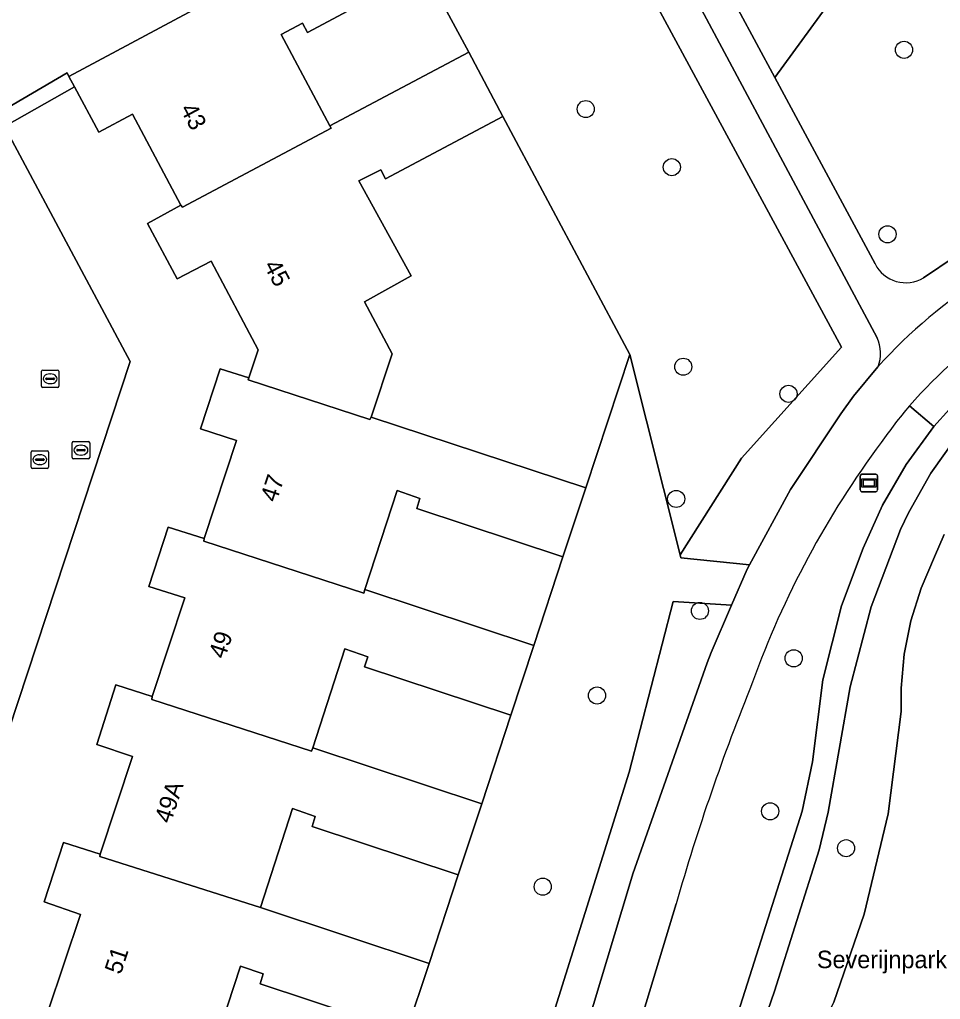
# Model space of a CAD drawing. Extents: x 157793 to 159380, y 380877 to 382313.
# Drawn here: x 159130.1 to 159182.7, y 382013.7 to 382069.7 of the extents above; entities that cross this region are included whole.
import ezdxf

# ---------------------------------------------------------------- set-up
doc = ezdxf.new("R2010")
doc.units = 0
for name, color, linetype in [('IMGEO_Boom', 7, 'Continuous'), ('IMGEO_Brandkraan', 7, 'Continuous'), ('IMGEO_Erf', 7, 'Continuous'), ('IMGEO_Fietspad_gesloten', 7, 'Continuous'), ('IMGEO_Groenvoorziening', 7, 'Continuous'), ('IMGEO_Haag', 7, 'Continuous'), ('IMGEO_Kolk', 7, 'Continuous'), ('IMGEO_Openbare_ruimte_label', 7, 'Continuous'), ('IMGEO_Pand', 7, 'Continuous'), ('IMGEO_Pand_nummerreeks', 7, 'Continuous'), ('IMGEO_Rietland', 7, 'Continuous'), ('IMGEO_Rijbaan_lokaal_open', 7, 'Continuous'), ('IMGEO_Rioolput', 7, 'Continuous'), ('IMGEO_Verklikker', 7, 'Continuous'), ('IMGEO_Voetpad_halfverhard', 7, 'Continuous')]:
    doc.layers.add(name, color=color, linetype=linetype)

msp = doc.modelspace()

# ---------------------------------------------------------------- linework, layer by layer
at = {"layer": 'IMGEO_Boom'}
for centre in [(159180.632, 382068.013), (159162.45, 382064.626), (159167.368, 382061.303), (159179.689, 382057.469), (159168.02, 382049.899), (159174.03, 382048.351), (159167.613, 382042.344), (159168.972, 382035.944), (159174.327, 382033.236), (159163.092, 382031.109), (159172.982, 382024.492), (159177.32, 382022.383), (159159.993, 382020.184)]:
    msp.add_circle(centre, 0.489, dxfattribs=at)
at = {"layer": 'IMGEO_Brandkraan'}
for p, q in [((159133.11, 382044.706), (159133.11, 382045.558)), ((159133.185, 382045.632), (159134.037, 382045.632)), ((159133.369, 382045.126), (159133.369, 382045.138)), ((159133.412, 382045.175), (159133.81, 382045.175)), ((159133.598, 382045.412), (159133.623, 382045.412)), ((159133.853, 382045.138), (159133.853, 382045.126)), ((159134.111, 382045.558), (159134.111, 382044.706)), ((159134.037, 382044.632), (159133.185, 382044.632)), ((159133.807, 382045.089), (159133.409, 382045.089)), ((159133.621, 382044.852), (159133.596, 382044.852))]:
    msp.add_line(p, q, dxfattribs=at)
for points in [[(159133.11, 382044.706), (159133.11, 382045.558)], [(159133.185, 382045.632), (159134.037, 382045.632)], [(159134.111, 382045.558), (159134.111, 382044.706)], [(159134.037, 382044.632), (159133.185, 382044.632)]]:
    msp.add_lwpolyline(points, dxfattribs=at)
for centre, radius, start, end in [((159133.187, 382045.556), 0.0765, 91.552, 178.448), ((159133.187, 382045.556), 0.0765, 91.552, 178.448), ((159133.409, 382045.135), 0.0403, 85.8775, 175.7526), ((159133.814, 382045.137), 0.0386, 1.7309, 96.639), ((159134.035, 382045.556), 0.0765, 1.552, 88.448), ((159134.035, 382045.556), 0.0765, 1.552, 88.448), ((159133.187, 382044.708), 0.0765, 181.552, 268.448), ((159133.187, 382044.708), 0.0765, 181.552, 268.448), ((159133.406, 382045.125), 0.0366, 178.938, 274.7102), ((159133.81, 382045.132), 0.043, 264.8664, 352.4533), ((159134.035, 382044.708), 0.0765, 271.552, 358.448), ((159134.035, 382044.708), 0.0765, 271.552, 358.448)]:
    msp.add_arc(centre, radius, start, end, dxfattribs=at)
for centre, major_axis, ratio, start_param, end_param in [((159133.597, 382045.132), (-0.387, 0.002), 0.722429, 4.712389, 7.853982), ((159133.622, 382045.132), (-0.39, 0.002), 0.717154, 1.570796, 4.712389)]:
    msp.add_ellipse(centre, major_axis=major_axis, ratio=ratio, start_param=start_param, end_param=end_param, dxfattribs=at)
at = {"layer": 'IMGEO_Erf'}
for points in [[(159112.863, 382072.499), (159116.709, 382065.389), (159120.628, 382067.511), (159123.595, 382062.027), (159123.838, 382061.638), (159128.849, 382064.364), (159132.822, 382066.696), (159132.919, 382066.493), (159151.264, 382076.31)], [(159131.718, 382013.037), (159133.59, 382018.602), (159131.504, 382019.315), (159132.623, 382022.708), (159134.716, 382022.046), (159136.566, 382027.626), (159134.511, 382028.32), (159135.613, 382031.711), (159137.682, 382031.055), (159139.542, 382036.696), (159137.484, 382037.343), (159138.6, 382040.737), (159140.659, 382040.09), (159142.505, 382045.677), (159140.45, 382046.357), (159141.572, 382049.787), (159143.203, 382049.274), (159143.741, 382050.866), (159141.045, 382055.941), (159139.118, 382054.916), (159137.41, 382058.083), (159139.327, 382059.125), (159136.56, 382064.332), (159134.641, 382063.312), (159133.238, 382065.903), (159129.251, 382063.628), (159136.415, 382050.207), (159119.875, 382000)]]:
    msp.add_lwpolyline(points, dxfattribs=at)
for points in [[(159153.244, 382072.581), (159146.557, 382069.003), (159146.261, 382069.537), (159145.056, 382068.886), (159147.835, 382063.671), (159155.763, 382067.885)], [(159164.967, 382050.591), (159157.72, 382064.208), (159151.009, 382060.642), (159150.739, 382061.156), (159149.494, 382060.518), (159152.469, 382055.086), (159149.811, 382053.613), (159151.388, 382050.638), (159150.2, 382047.017), (159162.45, 382042.979)], [(159161.144, 382039.03), (159152.794, 382041.796), (159152.973, 382042.372), (159151.669, 382042.818), (159149.833, 382037.166), (159159.485, 382033.969)], [(159158.17, 382029.984), (159149.816, 382032.751), (159149.995, 382033.327), (159148.691, 382033.773), (159146.855, 382028.121), (159156.507, 382024.924)], [(159155.164, 382020.865), (159146.821, 382023.629), (159147, 382024.205), (159145.696, 382024.651), (159143.86, 382018.999), (159153.512, 382015.802)], [(159152.198, 382011.861), (159143.849, 382014.627), (159144.028, 382015.203), (159142.724, 382015.649), (159140.888, 382009.997), (159150.54, 382006.8)]]:
    msp.add_lwpolyline(points, close=True, dxfattribs=at)
at = {"layer": 'IMGEO_Fietspad_gesloten'}
for points in [[(159179.144, 382049.899), (159177.748, 382048.212), (159177.015, 382047.206), (159174.145, 382042.888), (159171.81, 382038.584), (159171.672, 382038.33), (159170.784, 382036.272), (159169.617, 382033.57), (159169.393, 382032.971), (159165.144, 382020.924), (159164.931, 382020.216), (159159.59, 382002.512), (159159.258, 382001.252), (159159.098, 382000.627), (159158.94, 382000), (159156.502, 381987.909), (159156.067, 381984.897), (159155.452, 381978.155), (159155.223, 381974.719), (159155.174, 381973.831), (159155.128, 381972.943)], [(159161.865, 382000), (159162.026, 382000.626), (159162.285, 382001.61), (159167.607, 382019.2)]]:
    msp.add_lwpolyline(points, dxfattribs=at)
for centre, radius, start, end in [((159200, 382031.225), 27.995, 105.1476, 138.1599), ((159200.031, 382031.243), 25.177, 105.2612, 139.305), ((159199.796, 382031.427), 24.879, 139.2726, 145.3436), ((159221.9, 382013.9), 53.06, 143.3488, 160.2064), ((159291.921, 381983.423), 129.36, 158.00665, 163.94437)]:
    msp.add_arc(centre, radius, start, end, dxfattribs=at)
at = {"layer": 'IMGEO_Groenvoorziening'}
for points in [[(159141.395, 382119.757), (159135.441, 382115.584), (159131.5, 382112.967), (159143.775, 382090.199), (159153.21, 382095.132), (159177.054, 382051.022), (159171.341, 382044.674), (159167.839, 382039.156), (159167.882, 382038.984), (159171.81, 382038.584), (159174.145, 382042.888), (159177.015, 382047.206)], [(159179.099, 382051.556), (159143.186, 382118.72)], [(159207.931, 382073.323), (159209.162, 382074.709), (159206.859, 382082.862), (159204.886, 382081.211), (159200.031, 382077.732), (159195.972, 382075.722), (159188.208, 382072.343), (159187.908, 382072.195), (159186.573, 382071.639), (159185.188, 382071.226), (159183.767, 382070.96), (159182.327, 382070.844), (159180.881, 382070.879), (159179.448, 382071.065), (159178.775, 382071.325), (159177.8, 382071.803), (159177.355, 382072.083), (159173.246, 382066.428), (159178.975, 382055.774)], [(159166.968, 382078.104), (159173.246, 382066.428), (159177.355, 382072.083)], [(159181.744, 382054.987), (159183.547, 382056.206)], [(159180.942, 382047.659), (159182.33, 382046.476), (159184.131, 382048.47), (159185.249, 382049.492), (159186.959, 382050.795), (159188.795, 382051.912), (159190.738, 382052.832), (159192.767, 382053.543), (159194.859, 382054.038), (159197.616, 382054.452), (159200.001, 382054.536), (159201.524, 382054.456), (159203.873, 382054.128), (159206.174, 382053.557), (159216.195, 382049.849), (159216.545, 382050.086), (159216.76, 382050.437), (159216.814, 382050.844), (159216.697, 382051.239), (159210.418, 382053.568)], [(159155.783, 381997.56), (159164.928, 382026.72), (159167.45, 382036.484), (159170.784, 382036.272), (159171.672, 382038.33), (159171.81, 382038.584), (159167.882, 382038.984), (159167.839, 382039.156), (159164.967, 382050.591), (159162.45, 382042.979), (159161.144, 382039.03), (159159.485, 382033.969), (159158.17, 382029.984), (159156.507, 382024.924), (159155.164, 382020.865), (159153.512, 382015.802), (159152.198, 382011.861)], [(159177.015, 382047.206), (159177.748, 382048.212), (159179.144, 382049.899)], [(159174.808, 382024.493), (159175.409, 382027.32), (159175.999, 382032.009), (159177.054, 382036.233), (159178.3, 382039.523), (159179.399, 382041.981), (159180.747, 382044.305), (159182.33, 382046.476), (159180.942, 382047.659)], [(159183.669, 382045.938), (159182.164, 382043.821), (159180.888, 382041.558), (159180.433, 382040.589), (159178.758, 382036.177), (159177.553, 382031.614), (159176.303, 382024.443), (159175.778, 382022.297), (159173.24, 382014.219), (159172.295, 382011.507), (159166.843, 381998.142), (159163.801, 381988.751), (159162.138, 381981.335), (159161.17, 381973.058), (159160.95, 381969.755), (159161.076, 381966.446), (159161.548, 381963.17), (159162.357, 381959.968), (159162.829, 381958.557), (159163.446, 381957.203), (159163.923, 381956.393)], [(159165.013, 381966.987), (159164.484, 381968.974), (159164.165, 381971.006), (159164.06, 381973.116), (159165.028, 381981.393), (159167.304, 381990.999), (159169.733, 381998.2), (159170.48, 382000.05), (159172.866, 382005.61), (159176.624, 382013.578), (159178.361, 382018.616), (159179.718, 382024.352), (159180.468, 382030.197), (159180.471, 382031.523), (159180.647, 382033.465), (159181.025, 382035.378), (159181.601, 382037.24), (159182.368, 382039.033), (159182.92, 382040.305)], [(159144.893, 381907.299), (159145.316, 381907.161), (159146.041, 381909.45), (159154.374, 381941.983), (159155.498, 381947.013), (159157.338, 381959.799), (159159.79, 381959.467), (159159.499, 381963.813), (159159.778, 381968.237), (159159.824, 381973.694), (159160.983, 381982.85), (159163.093, 381991.834), (159165.908, 382000), (159171.153, 382012.993), (159174.808, 382024.493)], [(159167.607, 382019.2), (159162.285, 382001.61), (159162.026, 382000.626), (159161.865, 382000)]]:
    msp.add_lwpolyline(points, dxfattribs=at)
for points in [[(159143.775, 382090.199), (159151.264, 382076.31), (159153.244, 382072.581), (159155.763, 382067.885), (159157.72, 382064.208), (159164.967, 382050.591), (159167.839, 382039.156), (159171.341, 382044.674), (159177.054, 382051.022), (159153.21, 382095.132)], [(159129.251, 382063.628), (159133.238, 382065.903), (159132.919, 382066.493), (159132.822, 382066.696), (159128.849, 382064.364), (159123.838, 382061.638), (159123.595, 382062.027), (159120.914, 382060.575), (159128.002, 382047.852), (159126.157, 382046.876), (159126.623, 382046.04), (159128.931, 382047.292), (159122.283, 382059.652)], [(159156.067, 381984.897), (159156.502, 381987.909), (159158.94, 382000), (159159.098, 382000.627), (159159.258, 382001.252), (159159.59, 382002.512), (159164.931, 382020.216), (159165.144, 382020.924), (159169.393, 382032.971), (159169.617, 382033.57), (159170.784, 382036.272), (159167.45, 382036.484), (159164.928, 382026.72), (159155.783, 381997.56), (159154.114, 381988.022), (159152.952, 381985.804), (159152.922, 381979.902), (159151.557, 381976.657), (159147.706, 381971.289), (159147.331, 381970.736), (159147.363, 381970.766), (159151.868, 381974.473), (159153.854, 381976.313), (159155.452, 381978.155)]]:
    msp.add_lwpolyline(points, close=True, dxfattribs=at)
for centre, radius, start, end in [((159180.726, 382056.67), 1.967, 207.0942, 301.1736), ((159200.031, 382031.243), 25.177, 105.2612, 139.305), ((159177.194, 382050.675), 2.099, 338.2986, 24.8127), ((159199.796, 382031.427), 24.879, 139.2726, 145.3436), ((159221.9, 382013.9), 53.06, 143.3488, 160.2064), ((159291.921, 381983.423), 129.36, 158.00665, 163.94437)]:
    msp.add_arc(centre, radius, start, end, dxfattribs=at)
at = {"layer": 'IMGEO_Haag'}
msp.add_lwpolyline([(159133.238, 382065.903), (159132.919, 382066.493), (159132.822, 382066.696), (159128.849, 382064.364), (159123.838, 382061.638), (159123.595, 382062.027), (159120.914, 382060.575), (159128.002, 382047.852), (159126.157, 382046.876), (159126.623, 382046.04), (159128.931, 382047.292), (159122.283, 382059.652), (159129.251, 382063.628)], close=True, dxfattribs=at)
at = {"layer": 'IMGEO_Kolk'}
for p, q in [((159130.761, 382044.165), (159130.761, 382045.017)), ((159130.836, 382045.091), (159131.688, 382045.091)), ((159131.02, 382044.585), (159131.02, 382044.597)), ((159131.063, 382044.634), (159131.461, 382044.634)), ((159131.249, 382044.871), (159131.274, 382044.871)), ((159131.504, 382044.597), (159131.504, 382044.585)), ((159131.762, 382045.017), (159131.762, 382044.165)), ((159131.688, 382044.091), (159130.836, 382044.091)), ((159131.458, 382044.548), (159131.06, 382044.548)), ((159131.272, 382044.311), (159131.247, 382044.311))]:
    msp.add_line(p, q, dxfattribs=at)
for points in [[(159130.761, 382044.165), (159130.761, 382045.017)], [(159130.836, 382045.091), (159131.688, 382045.091)], [(159131.762, 382045.017), (159131.762, 382044.165)], [(159131.688, 382044.091), (159130.836, 382044.091)]]:
    msp.add_lwpolyline(points, dxfattribs=at)
for centre, radius, start, end in [((159130.838, 382045.015), 0.0765, 91.552, 178.448), ((159130.838, 382045.015), 0.0765, 91.552, 178.448), ((159131.06, 382044.594), 0.0403, 85.8775, 175.7526), ((159131.057, 382044.584), 0.0366, 178.938, 274.7102), ((159131.461, 382044.591), 0.043, 264.8664, 352.4533), ((159131.465, 382044.596), 0.0386, 1.7309, 96.639), ((159131.686, 382045.015), 0.0765, 1.552, 88.448), ((159131.686, 382045.015), 0.0765, 1.552, 88.448), ((159130.838, 382044.167), 0.0765, 181.552, 268.448), ((159130.838, 382044.167), 0.0765, 181.552, 268.448), ((159131.686, 382044.167), 0.0765, 271.552, 358.448), ((159131.686, 382044.167), 0.0765, 271.552, 358.448)]:
    msp.add_arc(centre, radius, start, end, dxfattribs=at)
for centre, major_axis, ratio, start_param, end_param in [((159131.248, 382044.591), (-0.387, 0.002), 0.722429, 4.712389, 7.853982), ((159131.273, 382044.591), (-0.39, 0.002), 0.717154, 1.570796, 4.712389)]:
    msp.add_ellipse(centre, major_axis=major_axis, ratio=ratio, start_param=start_param, end_param=end_param, dxfattribs=at)
at = {"layer": 'IMGEO_Pand'}
for points in [[(159145.056, 382068.886), (159146.261, 382069.537), (159146.557, 382069.003), (159153.244, 382072.581), (159151.264, 382076.31), (159132.919, 382066.493), (159133.238, 382065.903), (159134.641, 382063.312), (159136.56, 382064.332), (159139.327, 382059.125), (159139.42, 382059.01), (159147.903, 382063.543), (159147.835, 382063.671)], [(159147.835, 382063.671), (159147.903, 382063.543), (159139.42, 382059.01), (159139.327, 382059.125), (159137.41, 382058.083), (159139.118, 382054.916), (159141.045, 382055.941), (159143.741, 382050.866), (159143.203, 382049.274), (159143.17, 382049.16), (159150.11, 382046.89), (159150.2, 382047.017), (159151.388, 382050.638), (159149.811, 382053.613), (159152.469, 382055.086), (159149.494, 382060.518), (159150.739, 382061.156), (159151.009, 382060.642), (159157.72, 382064.208), (159155.763, 382067.885)], [(159149.833, 382037.166), (159151.669, 382042.818), (159152.973, 382042.372), (159152.794, 382041.796), (159161.144, 382039.03), (159162.45, 382042.979), (159150.2, 382047.017), (159150.11, 382046.89), (159143.17, 382049.16), (159143.203, 382049.274), (159141.572, 382049.787), (159140.45, 382046.357), (159142.505, 382045.677), (159140.659, 382040.09), (159140.64, 382039.94), (159149.768, 382036.967)], [(159137.682, 382031.055), (159137.66, 382030.89), (159146.791, 382027.923), (159146.855, 382028.121), (159148.691, 382033.773), (159149.995, 382033.327), (159149.816, 382032.751), (159158.17, 382029.984), (159159.485, 382033.969), (159149.833, 382037.166), (159149.768, 382036.967), (159140.64, 382039.94), (159140.659, 382040.09), (159138.6, 382040.737), (159137.484, 382037.343), (159139.542, 382036.696)], [(159137.682, 382031.055), (159135.613, 382031.711), (159134.511, 382028.32), (159136.566, 382027.626), (159134.716, 382022.046), (159134.69, 382021.91), (159143.86, 382018.999), (159145.696, 382024.651), (159147, 382024.205), (159146.821, 382023.629), (159155.164, 382020.865), (159156.507, 382024.924), (159146.855, 382028.121), (159146.791, 382027.923), (159137.66, 382030.89)], [(159134.716, 382022.046), (159132.623, 382022.708), (159131.504, 382019.315), (159133.59, 382018.602), (159131.718, 382013.037), (159131.663, 382012.872), (159140.837, 382009.841), (159140.888, 382009.997), (159142.724, 382015.649), (159144.028, 382015.203), (159143.849, 382014.627), (159152.198, 382011.861), (159153.512, 382015.802), (159143.86, 382018.999), (159134.69, 382021.91)]]:
    msp.add_lwpolyline(points, close=True, dxfattribs=at)
at = {"layer": 'IMGEO_Rietland'}
msp.add_lwpolyline([(159182.92, 382040.305), (159182.368, 382039.033), (159181.601, 382037.24), (159181.025, 382035.378), (159180.647, 382033.465), (159180.471, 382031.523), (159180.468, 382030.197), (159179.718, 382024.352), (159178.361, 382018.616), (159176.624, 382013.578)], dxfattribs=at)
at = {"layer": 'IMGEO_Rijbaan_lokaal_open'}
msp.add_lwpolyline([(159119.875, 382000), (159136.415, 382050.207), (159129.251, 382063.628), (159122.283, 382059.652), (159128.931, 382047.292), (159129.065, 382047.04), (159125.967, 382037.63), (159125.654, 382036.678), (159121.079, 382022.78), (159120.626, 382021.404), (159113.579, 382000), (159112.527, 381996.806), (159110.478, 381993.665), (159101.213, 381988.828), (159100.291, 381988.347), (159109.169, 381971.815), (159109.875, 381970.417), (159110.957, 381970.959)], dxfattribs=at)
at = {"layer": 'IMGEO_Rioolput'}
for p, q in [((159131.351, 382048.786), (159131.351, 382049.638)), ((159131.426, 382049.712), (159132.278, 382049.712)), ((159132.352, 382049.638), (159132.352, 382048.786)), ((159131.61, 382049.206), (159131.61, 382049.218)), ((159132.048, 382049.169), (159131.65, 382049.169)), ((159131.653, 382049.255), (159132.051, 382049.255)), ((159131.839, 382049.492), (159131.864, 382049.492)), ((159132.094, 382049.218), (159132.094, 382049.206)), ((159132.278, 382048.712), (159131.426, 382048.712)), ((159131.862, 382048.932), (159131.837, 382048.932))]:
    msp.add_line(p, q, dxfattribs=at)
for points in [[(159131.351, 382048.786), (159131.351, 382049.638)], [(159131.426, 382049.712), (159132.278, 382049.712)], [(159132.352, 382049.638), (159132.352, 382048.786)], [(159132.278, 382048.712), (159131.426, 382048.712)]]:
    msp.add_lwpolyline(points, dxfattribs=at)
for centre, radius, start, end in [((159131.428, 382049.636), 0.0765, 91.552, 178.448), ((159131.428, 382049.636), 0.0765, 91.552, 178.448), ((159132.276, 382049.636), 0.0765, 1.552, 88.448), ((159132.276, 382049.636), 0.0765, 1.552, 88.448), ((159131.65, 382049.215), 0.0403, 85.8775, 175.7526), ((159131.647, 382049.205), 0.0366, 178.938, 274.7102), ((159132.051, 382049.212), 0.043, 264.8664, 352.4533), ((159132.055, 382049.217), 0.0386, 1.7309, 96.639), ((159131.428, 382048.788), 0.0765, 181.552, 268.448), ((159131.428, 382048.788), 0.0765, 181.552, 268.448), ((159132.276, 382048.788), 0.0765, 271.552, 358.448), ((159132.276, 382048.788), 0.0765, 271.552, 358.448)]:
    msp.add_arc(centre, radius, start, end, dxfattribs=at)
for centre, major_axis, ratio, start_param, end_param in [((159131.838, 382049.212), (-0.387, 0.002), 0.722429, 4.712389, 7.853982), ((159131.863, 382049.212), (-0.39, 0.002), 0.717154, 1.570796, 4.712389)]:
    msp.add_ellipse(centre, major_axis=major_axis, ratio=ratio, start_param=start_param, end_param=end_param, dxfattribs=at)
at = {"layer": 'IMGEO_Verklikker'}
for p, q in [((159178.128, 382042.856), (159178.128, 382043.656)), ((159178.128, 382043.656), (159178.128, 382042.856)), ((159178.228, 382043.756), (159179.018, 382043.756)), ((159179.018, 382043.756), (159178.228, 382043.756)), ((159179.118, 382043.656), (159179.118, 382042.856)), ((159179.118, 382042.856), (159179.118, 382043.656)), ((159179.018, 382042.756), (159178.228, 382042.756)), ((159178.228, 382042.756), (159179.018, 382042.756))]:
    msp.add_line(p, q, dxfattribs=at)
for points in [[(159178.229, 382043.488), (159179.017, 382043.488), (159179.017, 382043.024), (159178.229, 382043.024), (159178.229, 382043.488)], [(159178.294, 382043.423), (159178.294, 382043.089), (159178.952, 382043.089), (159178.952, 382043.423), (159178.294, 382043.423)]]:
    msp.add_lwpolyline(points, dxfattribs=at)
for centre, start, end in [((159178.228, 382043.656), 90, 180), ((159178.228, 382043.656), 90, 180), ((159179.018, 382043.656), 0, 90), ((159179.018, 382043.656), 360, 90), ((159178.228, 382042.856), 180, 270), ((159178.228, 382042.856), 180, 270), ((159179.018, 382042.856), 270, 0), ((159179.018, 382042.856), 270, 0)]:
    msp.add_arc(centre, 0.1, start, end, dxfattribs=at)
at = {"layer": 'IMGEO_Voetpad_halfverhard'}
for points in [[(159178.975, 382055.774), (159173.246, 382066.428), (159166.968, 382078.104), (159164.715, 382082.33), (159159.153, 382092.746), (159159.083, 382093.524), (159159.272, 382094.148), (159159.18, 382094.859), (159157.748, 382097.515), (159155.979, 382098.681), (159144.563, 382119.909)], [(159143.186, 382118.72), (159179.099, 382051.556)], [(159183.547, 382056.206), (159181.744, 382054.987)], [(159184.131, 382048.47), (159182.33, 382046.476), (159180.747, 382044.305), (159179.399, 382041.981), (159178.3, 382039.523), (159177.054, 382036.233), (159175.999, 382032.009), (159175.409, 382027.32), (159174.808, 382024.493), (159171.153, 382012.993), (159165.908, 382000), (159163.093, 381991.834), (159160.983, 381982.85), (159159.824, 381973.694), (159159.778, 381968.237), (159159.499, 381963.813), (159159.79, 381959.467), (159160.677, 381957.039), (159161.908, 381954.798), (159163.6, 381952.805), (159165.177, 381951.514), (159171.574, 381946.277), (159172.266, 381944.837), (159175.157, 381949.701)], [(159163.923, 381956.393), (159163.446, 381957.203), (159162.829, 381958.557), (159162.357, 381959.968), (159161.548, 381963.17), (159161.076, 381966.446), (159160.95, 381969.755), (159161.17, 381973.058), (159162.138, 381981.335), (159163.801, 381988.751), (159166.843, 381998.142), (159172.295, 382011.507), (159173.24, 382014.219), (159175.778, 382022.297), (159176.303, 382024.443), (159177.553, 382031.614), (159178.758, 382036.177), (159180.433, 382040.589), (159180.888, 382041.558), (159182.164, 382043.821), (159183.669, 382045.938)]]:
    msp.add_lwpolyline(points, dxfattribs=at)
for centre, radius, start, end in [((159200, 382031.225), 27.995, 105.1476, 138.1599), ((159180.726, 382056.67), 1.967, 207.0942, 301.1736), ((159177.194, 382050.675), 2.099, 338.2986, 24.8127)]:
    msp.add_arc(centre, radius, start, end, dxfattribs=at)

# ---------------------------------------------------------------- texts
at = {"layer": 'IMGEO_Openbare_ruimte_label'}
msp.add_text('Severijnpark', height=1, rotation=359.9427, dxfattribs=at).set_placement((159175.653, 382015.529))
at = {"layer": 'IMGEO_Pand_nummerreeks'}
for s, rotation, p in [('43', 297.9888, (159139.253, 382064.633)), ('45', 297.9862, (159144.031, 382055.69)), ('47', 71.6512, (159144.778, 382042.105)), ('49', 71.6512, (159141.827, 382033.156)), ('49A', 71.6512, (159138.736, 382023.748)), ('51', 71.6512, (159135.883, 382015.121))]:
    msp.add_text(s, height=1, rotation=rotation, dxfattribs=at).set_placement(p)

doc.saveas('drawing.dxf')
